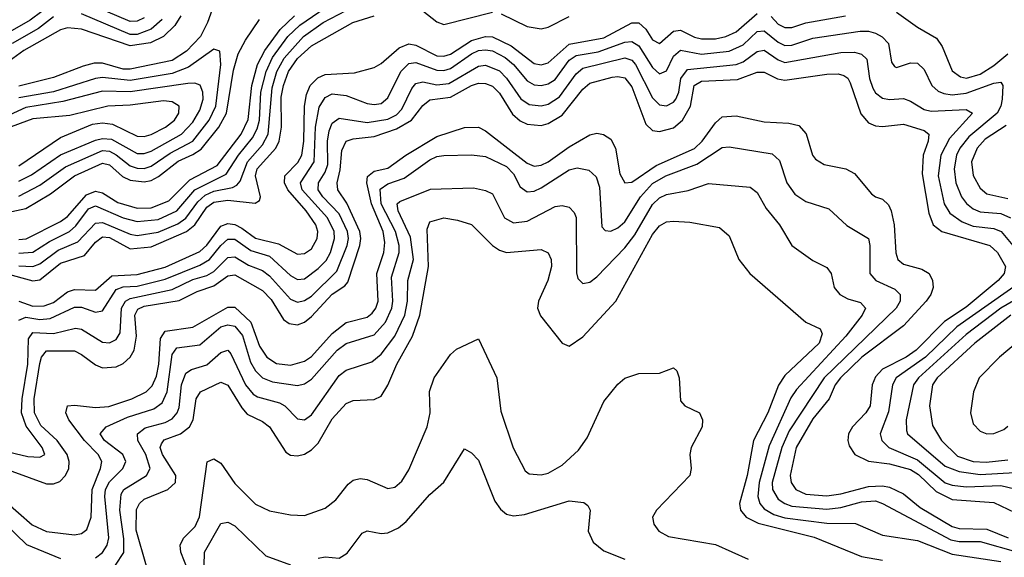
# Model space of a CAD drawing. Header units: inches. Extents: x 501365 to 657855, y 482276 to 547543.
# Tile 354 of 656: x 611753 to 614580, y 496975 to 498518. Entities that reach past the tile are written whole.
import ezdxf

# ---------------------------------------------------------------- set-up
doc = ezdxf.new("R2010")
doc.units = ezdxf.units.IN
doc.header["$MEASUREMENT"] = 0
doc.layers.add('A6419', color=7, linetype='Continuous')

msp = doc.modelspace()

# ---------------------------------------------------------------- linework, layer by layer
at = {"layer": 'A6419', "color": 5}
for points, elevation in [([(612327.6, 498610), (612292, 498510), (612271.3, 498470), (612232, 498428), (612190, 498401.1), (612070, 498376.4), (612050, 498376.9), (611990, 498394.1), (611966.7, 498393.3), (611934.6, 498385.4), (611850, 498352.3), (611750, 498327.4)], 2620), ([(612110, 498523.4), (612090, 498514), (612070, 498513.6), (611936.9, 498570)], 2540), ([(611850, 498567.3), (611782.9, 498517.1), (611690, 498464.5)], 2540), ([(611750, 497848.2), (611790, 497850.9), (611838, 497882), (611895.3, 497910), (611913.7, 497926.3), (611950, 497975.6), (611970, 497984), (612049.9, 497950.1), (612090, 497938.7), (612150, 497945.3), (612203.5, 497970), (612255, 498030), (612345, 498075), (612381.3, 498130), (612421.1, 498178.9), (612434.7, 498205.3), (612440.8, 498230), (612445.4, 498310), (612460, 498370), (612478.3, 498410), (612522.8, 498470), (612557, 498503), (612630, 498552.2)], 2560), ([(611750, 497812.3), (611790.1, 497809.9), (611810, 497817.5), (611863.4, 497856.6), (611919.7, 497880.3), (611970, 497934.8), (611990, 497936.7), (612070, 497902.7), (612090, 497899), (612150, 497908.6), (612207.1, 497932.9), (612230, 497948.6), (612264.5, 497995.5), (612285.3, 498014.7), (612310, 498025.8), (612363.3, 498036.7), (612376.5, 498043.5), (612385.2, 498054.8), (612406.6, 498110), (612450, 498159.2), (612466.4, 498190), (612477.4, 498322.6), (612491.1, 498370), (612511.8, 498408.2), (612567, 498470), (612624.1, 498510), (612690, 498545.2)], 2540), ([(612910, 498543.6), (612950, 498512), (612970, 498504.8), (613110, 498540)], 2520), ([(614270, 498539.7), (614330, 498497.1), (614385, 498465), (614401.6, 498441.6), (614430, 498371.4), (614454.1, 498354.1), (614471, 498351), (614510, 498361.8), (614550, 498387.3), (614590, 498420.5)], 2480), ([(612214.9, 498530), (612198.1, 498501.9), (612165.1, 498470), (612128, 498452), (612070, 498443), (611930, 498491.1), (611890, 498495.3), (611870, 498489.7), (611764, 498430), (611690, 498376.2)], 2580), ([(611710, 497790.5), (611790, 497768.7), (611810, 497771.9), (611870, 497819.2), (611938.6, 497841.4), (611970, 497880.2), (611990, 497895.2), (612010, 497893.4), (612070, 497860.7), (612130, 497866), (612231.3, 497910), (612255.3, 497930), (612290, 497980.2), (612310, 497994.5), (612350, 498000), (612428.5, 497991.5), (612440.9, 497999.1), (612444.3, 498010), (612429.2, 498070), (612434.5, 498090), (612488.2, 498150), (612497.4, 498170), (612504, 498210), (612503.8, 498296.2), (612510, 498330), (612524.2, 498370), (612550, 498406.8), (612590, 498443.1), (612708.9, 498510), (612770, 498529.5)], 2520), ([(611730, 497967.7), (611770, 497976.3), (611841.3, 498018.7), (611909.7, 498070.3), (611990, 498107), (612010, 498101.8), (612047.9, 498067.9), (612070, 498057.4), (612110, 498052.9), (612130, 498057.2), (612151.6, 498068.4), (612207.4, 498112.6), (612250, 498131.1), (612273.4, 498146.6), (612324, 498210), (612345.9, 498250), (612366.1, 498373.9), (612380, 498420), (612400.6, 498459.4), (612441.2, 498518.8)], 2620), ([(611850, 498526.4), (611807, 498493), (611730.7, 498450)], 2560), ([(611750, 497710.8), (611790, 497695.7), (611823.3, 497696.7), (611850, 497707), (611890, 497737.1), (611910, 497743.9), (611970, 497742), (612016.7, 497783.3), (612090, 497786.6), (612170, 497808.3), (612270, 497853.2), (612290, 497870.9), (612330, 497925.4), (612350, 497933.4), (612370, 497930.2), (612390, 497920.2), (612430, 497891.6), (612495.4, 497875.4), (612550, 497845.3), (612570, 497847.1), (612590, 497861), (612606.8, 497890), (612608.3, 497910), (612602.7, 497930), (612574.7, 497970), (612522.8, 498030), (612513.1, 498050), (612514.2, 498070), (612551.3, 498108.7), (612562.3, 498130), (612568.3, 498170), (612570, 498270), (612576.2, 498303.8), (612587, 498330), (612608.3, 498351.7), (612630, 498360.9), (612714, 498366), (612770, 498381.5), (612790, 498392.5), (612842.5, 498437.5), (612870, 498449.3), (612890, 498445.8), (612950, 498415.1), (612970, 498413.8), (612990, 498419.7), (613050, 498459), (613090, 498469.9), (613110, 498469.1), (613163.5, 498443.5), (613230, 498392.9), (613250, 498388.6), (613270, 498394.9), (613330, 498448.2), (613430, 498466.8), (613510, 498509), (613530, 498509.4), (613550, 498491.4), (613570, 498460.5), (613590, 498450.1), (613630, 498486), (613650, 498488.8), (613690, 498468.3), (613710, 498463.3), (613750, 498463.5), (613780.2, 498470), (613810, 498483.3), (613870, 498536.2)], 2480), ([(611750, 497887.2), (611770.8, 497889.2), (611870, 497939), (611890, 497953.8), (611944.6, 498015.5), (611970, 498026), (611990, 498021.5), (612033.9, 497993.9), (612090, 497977.5), (612130, 497978.6), (612181.1, 497998.9), (612241.2, 498058.8), (612319.7, 498100.3), (612388.8, 498190), (612408.4, 498231.6), (612418.9, 498330), (612435.7, 498390), (612456.7, 498430), (612500, 498490), (612541.7, 498530)], 2580), ([(612161.3, 498518.7), (612130, 498491.1), (612090, 498476.3), (612070, 498476.3), (611930, 498535)], 2560), ([(613135.4, 498535.4), (613210, 498499.2), (613250, 498492.7), (613270, 498496.6), (613330, 498528.1)], 2520), ([(613910, 498527.7), (613930, 498506), (613950, 498495.8), (613970, 498496.3), (614010, 498509.3), (614123.5, 498530)], 2480), ([(611750, 497656.3), (611770, 497664.6), (611810, 497657.6), (611839.7, 497660.3), (611910, 497693.3), (611930, 497693), (611970, 497679.2), (611990, 497683), (612030, 497744.3), (612050, 497751.1), (612090, 497753.3), (612170, 497773.3), (612270, 497813.6), (612297.7, 497830), (612330, 497870.6), (612350, 497888.3), (612370, 497888.6), (612416, 497856), (612470, 497839.6), (612530, 497783.9), (612550, 497772.6), (612570, 497774.6), (612610, 497804.5), (612632.4, 497827.6), (612645.1, 497850), (612656.8, 497890), (612655.8, 497910), (612636.5, 497950), (612563.4, 498030), (612558.6, 498050), (612598, 498110), (612601.7, 498210), (612612.9, 498267.1), (612630, 498295.5), (612650, 498305.9), (612690, 498301.1), (612750, 498277.9), (612770, 498274.9), (612790, 498278.3), (612810, 498294.1), (612847.3, 498370), (612870, 498393.1), (612890, 498395.1), (612950, 498373.2), (612970, 498372.2), (612990, 498378.4), (613050, 498420.4), (613070, 498429.6), (613090, 498432.2), (613110, 498428.7), (613146.7, 498410), (613170, 498390.1), (613210, 498342.9), (613230, 498331.9), (613250, 498329.8), (613270, 498333.9), (613290, 498346.6), (613330, 498402.2), (613350, 498415.7), (613414, 498426), (613490, 498453.6), (613510, 498455.7), (613530, 498443.2), (613570, 498380.9), (613590, 498363.3), (613610, 498371.2), (613630, 498413.8), (613650, 498430.6), (613710, 498419.6), (613790, 498428.4), (613830, 498446.3), (613870, 498484.6), (613890, 498486.4), (613930, 498454.1), (613950, 498444.4), (613970, 498444.9), (614030, 498465.1), (614165.6, 498485.6), (614190, 498486), (614210, 498479.7), (614229, 498469), (614247, 498450), (614256.2, 498396.2), (614264.4, 498384.4), (614270, 498381.3), (614310, 498394.7), (614330, 498393.6), (614350, 498375), (614371.6, 498330), (614390, 498312.8), (614406.4, 498306.5), (614430, 498303.2), (614470, 498307.1), (614550, 498336.6), (614570, 498339.5), (614575, 498330), (614573.9, 498290), (614569.8, 498270), (614558.8, 498250), (614477.4, 498182.6), (614452, 498150), (614442.7, 498130), (614435.6, 498090), (614440.7, 498050), (614456.6, 498010), (614470.9, 497990.9), (614490, 497975.5), (614510, 497966.4), (614570, 497962.1), (614597.1, 497950)], 2460), ([(611650, 497294.4), (611775.7, 497264.3), (611810, 497262.3), (611824.5, 497270), (611816.9, 497290), (611771.2, 497351.2), (611757.7, 497390), (611759.4, 497430), (611776, 497530), (611777.9, 497602.1), (611790, 497620.1), (611850, 497617.5), (611912.9, 497632.9), (611930.3, 497630.3), (611990, 497592.7), (612010, 497590.6), (612030, 497600.4), (612040.8, 497619.2), (612045.2, 497690), (612055.9, 497710), (612070, 497717.7), (612190, 497743.7), (612250, 497772.2), (612290, 497784.1), (612310, 497795.9), (612350, 497835.7), (612370, 497837.7), (612410, 497814), (612450, 497798.6), (612470, 497783.2), (612530, 497716.3), (612550, 497708), (612570, 497712.5), (612590, 497725), (612663, 497797), (612692.6, 497870), (612696.4, 497890), (612694.1, 497910), (612670, 497960.8), (612622.6, 498010), (612610, 498030), (612610.8, 498050), (612630, 498081), (612636.9, 498103.1), (612636.4, 498170), (612640.8, 498199.2), (612650, 498221.4), (612670, 498236.1), (612750, 498223.8), (612810, 498232.6), (612834.6, 498245.4), (612850, 498261.2), (612878.8, 498321.2), (612890, 498335.2), (612910, 498339.7), (612950, 498331.5), (612985, 498335), (613070, 498385.5), (613090, 498387.8), (613130, 498371.9), (613150, 498350.7), (613191.5, 498291.5), (613215.4, 498275.4), (613250, 498271.2), (613270, 498275.9), (613303, 498297), (613350, 498362.7), (613370, 498379.1), (613490, 498408.5), (613510, 498402.4), (613520.8, 498390), (613570, 498293.7), (613590, 498273.6), (613610, 498271.3), (613630, 498281.6), (613636.6, 498290), (613644.8, 498310), (613650.9, 498350), (613670, 498375.6), (613810, 498390), (613830, 498397.9), (613870, 498427.2), (613890, 498431.4), (613930, 498403.3), (613950, 498395.7), (614110, 498424.6), (614150, 498425.1), (614170, 498419.5), (614185.3, 498405.3), (614193.1, 498350), (614202.2, 498322.2), (614210, 498308.4), (614230, 498292.9), (614250, 498289.3), (614290, 498292.1), (614310, 498285), (614350, 498260.3), (614370, 498255.7), (614470, 498261), (614488, 498250), (614422.4, 498177.6), (614397.2, 498130), (614389.4, 498070), (614407.5, 497990), (614423.1, 497963.1), (614458.4, 497938.4), (614490, 497925.9), (614550, 497918.9), (614570.7, 497910.7), (614638.1, 497830)], 2440), ([(611750, 498011.6), (611810, 498043.4), (611884.2, 498095.8), (611990, 498142.5), (612010, 498140.9), (612030, 498130.8), (612070, 498098.7), (612090, 498091.9), (612110, 498091.7), (612130, 498097.7), (612184.6, 498135.4), (612249.8, 498170.2), (612296.5, 498230), (612315.3, 498270), (612329.9, 498390), (612327.7, 498427.7), (612310, 498433.9), (612237.7, 498382.3), (612190, 498364), (612070, 498343.8), (611990, 498352.8), (611970, 498350), (611850, 498310.9), (611750, 498293.9)], 2640), ([(611730, 497222.5), (611830, 497185.9), (611850, 497185.6), (611867.5, 497192.5), (611884.1, 497210), (611893.5, 497230), (611894.6, 497250), (611888.6, 497270), (611860.2, 497310), (611813.4, 497353.4), (611794.8, 497390), (611793.9, 497430), (611810, 497531.4), (611815.4, 497550), (611830, 497567.6), (611910, 497567.4), (611930, 497557.7), (611970, 497527.3), (611990, 497518.8), (612030, 497522.1), (612050, 497531.5), (612070, 497549.3), (612080.8, 497570), (612087.6, 497610), (612082.7, 497670), (612092.1, 497687.9), (612110, 497695.6), (612210, 497712.6), (612261.8, 497738.2), (612310, 497754.6), (612350, 497783.5), (612370, 497786.3), (612450, 497740.8), (612474.8, 497714.8), (612510, 497657.6), (612526.1, 497646.1), (612550, 497642.9), (612570, 497650.4), (612590, 497666.1), (612649.7, 497730.3), (612685.7, 497754.3), (612694.8, 497765.2), (612729.2, 497870), (612732.3, 497890), (612729.3, 497910), (612692.1, 497992.2), (612665.6, 498030), (612664.3, 498050), (612672.7, 498087.3), (612677.2, 498142.8), (612690.4, 498169.6), (612710, 498176.4), (612770, 498183.4), (612834.7, 498205.3), (612877.3, 498230), (612910, 498272.6), (612930, 498288), (612990, 498296.2), (613050, 498329.8), (613070, 498335.8), (613090, 498335.6), (613110, 498327.2), (613130, 498307.4), (613167.4, 498247.4), (613190, 498227.8), (613210, 498218.5), (613250, 498214.8), (613270, 498220.7), (613310, 498244.2), (613370, 498319.4), (613390, 498336.1), (613453.3, 498353.3), (613470, 498355.8), (613490, 498351.4), (613510, 498326.1), (613550, 498218.4), (613570, 498200.1), (613590, 498197.1), (613630, 498207.9), (613655.7, 498230), (613678.4, 498270), (613688.8, 498330), (613710, 498341.9), (613813.3, 498346.7), (613870, 498367.8), (613890, 498368), (613928.4, 498348.4), (613950, 498345.1), (614070, 498362), (614102.7, 498362.7), (614118.5, 498358.5), (614130.6, 498350.6), (614137.1, 498337.1), (614168, 498248), (614190, 498222.6), (614210, 498214), (614230, 498211.8), (614290, 498218.6), (614350, 498200.4), (614363, 498190), (614360.9, 498170), (614347.2, 498130), (614343.9, 498076.1), (614363.1, 497963.1), (614375, 497930), (614400.5, 497910), (614537.8, 497870), (614560.5, 497850), (614583.1, 497810), (614579.3, 497790), (614562.5, 497770), (614470, 497693.5), (614407.9, 497652.1), (614326.4, 497570), (614297.7, 497550), (614230, 497515.2), (614210, 497493.4), (614200.5, 497470), (614194.4, 497410), (614182, 497390), (614143.7, 497350), (614132.3, 497330), (614130.6, 497310), (614134.7, 497294.7), (614150.1, 497270), (614190, 497250.7), (614250, 497243.5), (614310, 497227), (614333.2, 497213.2), (614384.2, 497164.2), (614430, 497140.9), (614550, 497132.8), (614610, 497104)], 2420), ([(611750, 498054.7), (611786.5, 498073.5), (611869.8, 498130.2), (611970, 498172.8), (611990, 498177.6), (612015.7, 498175.7), (612090, 498134.8), (612110, 498134), (612130, 498141.2), (612217.4, 498190), (612250, 498224.7), (612270, 498259.1), (612279.1, 498290), (612278.6, 498310), (612270.4, 498330.4), (612255.8, 498335.8), (612235.6, 498335.6), (612070, 498311.1), (611990, 498313.7), (611876.5, 498283.5), (611770, 498266.5), (611710, 498238.8)], 2660), ([(611750, 498099.3), (611870, 498180.4), (611961.8, 498218.2), (611990, 498222.4), (612018.8, 498218.8), (612090, 498184.3), (612110, 498182.8), (612130, 498188.6), (612171.3, 498210), (612197, 498230), (612209.5, 498250), (612210.6, 498270.6), (612190, 498283), (612165.9, 498285.9), (612070, 498273.1), (612006, 498270), (611897, 498243), (611790, 498234.2), (611710, 498204.5)], 2680), ([(611710, 497137.3), (611788.5, 497068.5), (611830, 497049.4), (611910, 497039.7), (611930, 497043.6), (611945.1, 497054.9), (611958, 497090), (611960.2, 497170), (611985, 497230), (611988.8, 497250), (611978, 497270), (611938.6, 497310), (611893.5, 497370), (611884.8, 497390), (611889.9, 497410), (611910, 497412.2), (611970, 497405.5), (612008.5, 497408.5), (612075, 497430), (612116, 497450), (612133, 497467), (612145, 497495), (612152.5, 497530), (612156.6, 497603.4), (612170, 497623.9), (612250, 497635.7), (612350, 497692.8), (612370, 497692.8), (612416.1, 497650), (612441.2, 497581.2), (612462.4, 497550), (612490, 497531.3), (612530, 497526.7), (612570, 497538.3), (612590, 497551.8), (612650, 497617.2), (612690, 497649.2), (612750, 497664.2), (612764.4, 497675.6), (612775.3, 497690), (612782.1, 497710), (612777.8, 497790), (612797.8, 497850), (612801.2, 497878.8), (612796, 497910), (612762.3, 497990), (612749.6, 498050), (612751.3, 498068.7), (612770, 498083.3), (612810, 498092.3), (612861.7, 498130), (612950, 498183), (613030, 498209.3), (613070, 498209.7), (613090, 498199.1), (613210, 498107), (613230, 498098.3), (613250, 498100.8), (613270, 498110.1), (613330, 498153.6), (613390, 498188), (613410, 498192.5), (613429.2, 498189.2), (613450, 498175.7), (613463.6, 498150), (613476.2, 498076.2), (613490.1, 498050.1), (613510, 498052.4), (613580.4, 498099.6), (613690, 498149.1), (613711.8, 498170), (613750, 498222.1), (613770, 498239.7), (613810, 498242.1), (613890, 498224.8), (613961.4, 498221.4), (613990, 498214.7), (614010.9, 498190.9), (614028.9, 498130), (614037.7, 498117.7), (614062.7, 498102.7), (614124.4, 498090), (614150, 498077.2), (614198.7, 498018.7), (614210, 498009.6), (614230, 498003.1), (614247.1, 497987.1), (614255.3, 497970), (614263.7, 497930), (614268.7, 497848.7), (614273.7, 497830), (614290, 497816.8), (614342.6, 497802.6), (614363.5, 497790), (614373.8, 497770), (614375.5, 497750), (614369.2, 497730), (614355.4, 497710), (614290, 497639.5), (614170.2, 497549.8), (614109.1, 497490), (614094.3, 497470), (614076.7, 497430), (614030, 497372.3), (613981.9, 497290), (613964.4, 497210), (613968, 497190), (613981.4, 497170), (614010, 497156.6), (614070, 497152), (614110, 497157.4), (614190, 497178.2), (614230, 497180.2), (614250, 497176.6), (614290, 497157.7), (614338.3, 497118.3), (614430, 497063.1), (614450, 497057.4), (614530, 497056.3), (614591.1, 497031.1)], 2380), ([(614585.2, 498214.8), (614524.8, 498175.2), (614501.6, 498150), (614485.8, 498110), (614490, 498071.4), (614510, 498035), (614530, 498018.9), (614590, 498005.3)], 2480), ([(611970, 496973.7), (611990, 496989.2), (612003.4, 497010), (612008.6, 497031.4), (611997.1, 497150), (611999.1, 497170), (612010, 497191.9), (612048.8, 497230), (612057.2, 497250), (612048.8, 497270), (611996, 497310), (611983.9, 497330), (612000.6, 497350), (612062.2, 497377.8), (612138.2, 497401.8), (612161.8, 497418.2), (612175.9, 497450), (612190, 497557.6), (612203.9, 497576.1), (612270, 497584.7), (612330, 497636.3), (612350, 497642.9), (612370, 497638.5), (612391.9, 497611.9), (612415.3, 497535.3), (612430, 497510.9), (612450, 497490.1), (612478.5, 497478.5), (612550, 497468.6), (612570, 497473), (612590, 497486.9), (612664.5, 497570), (612690, 497589.1), (612770, 497614.2), (612802.8, 497650), (612820.8, 497690), (612824.4, 497710), (612820.3, 497779.7), (612841.9, 497850), (612842.1, 497870), (612831.9, 497910), (612790.7, 497990), (612787.9, 498032.1), (612810, 498047.7), (612856.8, 498063.2), (612930, 498116.6), (612950, 498125.7), (612970, 498128.5), (613049.9, 498130.1), (613090, 498126), (613150, 498097), (613170, 498076), (613190, 498038.9), (613210, 498024.6), (613230, 498026.2), (613250, 498035.7), (613330, 498087.1), (613352.9, 498093), (613386.9, 498086.9), (613407.7, 498067.7), (613417.7, 498037.7), (613424.1, 497924.1), (613433.5, 497913.5), (613450, 497911.8), (613470, 497920.8), (613490, 497938.3), (613535.4, 498010), (613570, 498048.3), (613608.3, 498070), (613696.4, 498103.6), (613770, 498151.5), (613790, 498153.3), (613913, 498133), (613934.1, 498114.1), (613955.5, 498050), (613977.9, 498017.9), (614010, 497996.6), (614075.4, 497975.4), (614127.2, 497927.2), (614189.3, 497890), (614193.3, 497870), (614193.7, 497790), (614210.9, 497770), (614265.1, 497745.1), (614280.4, 497730), (614280.5, 497710), (614269.3, 497690), (614062.6, 497490), (613962.1, 497337.9), (613940.5, 497290), (613913.6, 497190), (613913.7, 497170), (613930, 497142.4), (613949.1, 497129.1), (613970, 497122.2), (614070, 497113.1), (614110, 497117.8), (614170, 497134.7), (614210, 497136.9), (614230.1, 497130), (614425.7, 497025.7), (614450, 497020.6), (614510, 497020.1), (614618.5, 496990)], 2360), ([(612027.5, 496952.5), (612051.2, 496988.8), (612052, 497028), (612039.9, 497110), (612043.5, 497156.5), (612051.2, 497170), (612116.9, 497210), (612127, 497230), (612115.1, 497270), (612091.8, 497310), (612090.4, 497330), (612112.8, 497347.2), (612170, 497361.7), (612190, 497372.9), (612204.4, 497390), (612210, 497404.8), (612217.4, 497470), (612230, 497504), (612246.1, 497514), (612290, 497528), (612330, 497563), (612350, 497570.1), (612358.8, 497558.8), (612401.4, 497470), (612423.1, 497443.1), (612435.8, 497435.8), (612498.7, 497418.7), (612513.9, 497410), (612550, 497372.8), (612570, 497370.1), (612590, 497384.1), (612670, 497497.2), (612690, 497512.7), (612763.7, 497536.3), (612790, 497558.2), (612830, 497610), (612858.1, 497670), (612866.2, 497710), (612867.2, 497770), (612883.2, 497830), (612874.6, 497894.6), (612839.2, 497970), (612836.4, 497990), (612843.7, 497996.3), (612931.8, 498031.8), (613055.9, 498035.9), (613090, 498028.1), (613110, 498018.1), (613144.7, 497950), (613170, 497935.1), (613210, 497940.5), (613290, 497981.8), (613310, 497985.5), (613330, 497980.1), (613344.7, 497964.7), (613350.8, 497950.8), (613351.4, 497791.4), (613355.5, 497775.5), (613370, 497760.7), (613390, 497765), (613410, 497779.8), (613490, 497863.9), (613518.8, 497901.2), (613570, 497987.6), (613590, 498006.8), (613610, 498016.2), (613671.7, 498028.3), (613730, 498048.2), (613850, 498037.9), (613870, 498022), (613896.4, 497976.4), (613933.8, 497930), (613970, 497870.2), (614030, 497827), (614070, 497807.3), (614082.1, 497790), (614090.8, 497750), (614107.8, 497730), (614130, 497717.4), (614166.8, 497706.8), (614180.8, 497690), (614171.5, 497670), (614124.3, 497610), (613983.1, 497456.9), (613967.2, 497432.8), (613904.7, 497295.3), (613875.6, 497190), (613871.8, 497150), (613877.3, 497130), (613890, 497114.5), (613917.6, 497097.6), (613950, 497088), (614070, 497073.3), (614152.3, 497072.3), (614230, 497038.6), (614330, 497023.5), (614430, 496984.1), (614570, 496962.6)], 2340), ([(612116.3, 496950), (612086.9, 497053.1), (612087.8, 497112.2), (612096.7, 497130), (612110, 497141.8), (612178.3, 497170), (612199.5, 497190), (612200.6, 497210), (612162.7, 497270), (612156.3, 497290), (612159.3, 497300.7), (612167.6, 497312.4), (612214.7, 497330), (612239.9, 497350), (612250.7, 497370), (612259.6, 497430), (612271.4, 497450), (612330, 497477.9), (612350, 497469.1), (612390, 497404.2), (612406.1, 497386.1), (612450, 497364.9), (612469.5, 497349.5), (612516.9, 497276.9), (612530, 497268.3), (612550, 497266.5), (612570, 497271.4), (612590, 497283.4), (612610, 497302.7), (612650, 497372.6), (612690, 497417.1), (612710, 497425.7), (612770, 497428), (612790, 497438.1), (612810, 497469.3), (612835, 497530), (612880.7, 497610), (612901.4, 497670), (612926.1, 497810), (612923, 497917), (612930, 497938), (612970, 497949.6), (613010, 497943.4), (613050, 497930.8), (613110.1, 497870.1), (613130, 497856.6), (613150, 497850.5), (613250, 497859.2), (613269.6, 497849.6), (613278.2, 497830), (613279.7, 497810), (613269, 497770), (613242.2, 497710), (613239.8, 497690), (613247.9, 497667.9), (613310, 497590.2), (613330, 497581.3), (613370, 497607.9), (613463.8, 497710), (613570, 497901.8), (613590, 497926.8), (613610, 497938.6), (613630, 497940.5), (613676.9, 497936.9), (613761.6, 497921.6), (613790, 497898), (613817.5, 497830), (613849.2, 497790), (614010.1, 497650.1), (614051.3, 497631.3), (614056.6, 497616.6), (614047.7, 497590), (613950, 497497.5), (613931.2, 497468.9), (613901, 497390), (613859.9, 497310), (613841, 497210), (613819.3, 497130), (613822.3, 497110), (613838.8, 497090), (613873, 497073), (614033.3, 497033.3), (614170, 496977), (614230, 496966.5)], 2320), ([(614632.7, 497770), (614443.5, 497636.5), (614353.8, 497550), (614269.6, 497490.5), (614258.6, 497470), (614247.2, 497392.8), (614223.7, 497330), (614228.3, 497310), (614247.9, 497290), (614330, 497254.8), (614410, 497189.2), (614430, 497182.2), (614470, 497177.6), (614570, 497180.8), (614630, 497167.3)], 2440), ([(614672.3, 497750), (614570.1, 497689.9), (614470, 497615.2), (614333.8, 497490), (614318.6, 497470), (614297.6, 497370), (614298.7, 497338.7), (614302.2, 497330), (614410, 497236.7), (614450, 497221.2), (614510, 497213), (614610, 497218.7)], 2460), ([(614598.2, 497670), (614494.9, 497590), (614387.4, 497490), (614374, 497470), (614364.5, 497410), (614373.2, 497353.2), (614399.6, 497310), (614445.3, 497265.3), (614490, 497249.9), (614528.1, 497248.1), (614590, 497255)], 2480), ([(614637.7, 497610), (614565.8, 497550), (614507.7, 497490), (614491.7, 497450), (614482.9, 497390), (614490, 497358.5), (614510, 497337.1), (614530, 497329.8), (614550, 497330.1), (614577.9, 497342.1), (614590, 497351.3)], 2520), ([(612236.4, 496936.4), (612215.7, 496990), (612213.6, 497010), (612223.2, 497030), (612256.1, 497064), (612268.4, 497091.6), (612290.4, 497249.6), (612310, 497257.4), (612330, 497245.5), (612370, 497186.8), (612430, 497128.1), (612470, 497108.1), (612530, 497097.1), (612570, 497095.5), (612630, 497116), (612659.9, 497140.1), (612695.4, 497184.6), (612710, 497196.4), (612730, 497201.7), (612750, 497198.4), (612810, 497173), (612830, 497176.1), (612850, 497193.5), (612870, 497226.5), (612922.3, 497350), (612931.1, 497390), (612929.3, 497450.7), (612942.9, 497490), (612990, 497557.6), (613007.1, 497572.9), (613070, 497602.3), (613122.6, 497490), (613134.2, 497394.2), (613169.6, 497289.6), (613203.6, 497223.6), (613215.1, 497215.1), (613250, 497212), (613270, 497216.9), (613310, 497239.3), (613357.1, 497282.9), (613381.8, 497318.2), (613430, 497422.6), (613470, 497472), (613490, 497489.2), (613530, 497503.2), (613590, 497504.2), (613630, 497519.3), (613639.3, 497510), (613645.7, 497490), (613650, 497424.4), (613662, 497410), (613704.9, 497390), (613713.4, 497370), (613712.2, 497350), (613680.2, 497290), (613676.3, 497270), (613680.6, 497230), (613676.5, 497210), (613580.9, 497110), (613569.3, 497090), (613573.5, 497070), (613588.2, 497050), (613615.1, 497035.1), (613750, 497011.9), (613844.2, 496970)], 2280), ([(612610, 496972.7), (612630, 496976.1), (612670, 496973), (612692.7, 496987.3), (612735.5, 497044.5), (612750, 497051.2), (612790, 497043.5), (612810, 497045.3), (612840.2, 497059.8), (612862.5, 497077.5), (612930, 497155.8), (612970, 497190.7), (613030, 497286.4), (613050, 497274.9), (613070, 497254), (613116.6, 497136.6), (613132.9, 497112.9), (613150, 497099.4), (613170, 497094.5), (613202.2, 497097.8), (613330, 497136.8), (613372.8, 497132.8), (613384, 497124), (613390.2, 497110.2), (613384.9, 497050), (613398.9, 497018.9), (613430, 496994), (613490.3, 496970)], 2260), ([(611710, 497072.1), (611772.3, 497012.3), (611870, 496971.4)], 2360), ([(612280.9, 496910), (612283.3, 496990), (612330, 497072.2), (612350, 497076.1), (612370, 497065.9), (612459.4, 496979.4), (612530, 496953.2)], 2260)]:
    msp.add_lwpolyline(points, dxfattribs=dict(at, elevation=elevation))

doc.saveas('drawing.dxf')
